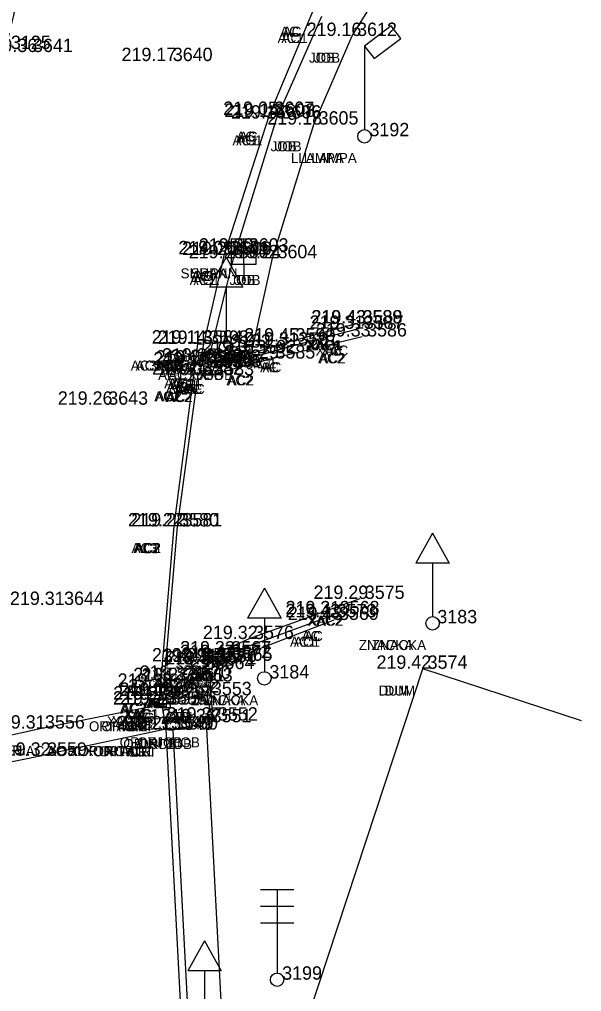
# Model space of a CAD drawing. Extents: x -471047 to -470889, y -1102859 to -1102000.
# Drawn here: x -470915.74 to -470898.93, y -1102055.64 to -1102026.56 of the extents above; entities that cross this region are included whole.
import ezdxf

# ---------------------------------------------------------------- set-up
doc = ezdxf.new("R2010")
doc.units = 0
for name, color, linetype in [('Vrstva 1', 7, 'Continuous'), ('Vrstva 10', 7, 'Continuous'), ('Vrstva 19', 7, 'Continuous'), ('Vrstva 20', 7, 'Continuous'), ('Vrstva 23', 7, 'Continuous'), ('Vrstva 30', 7, 'Continuous'), ('Vrstva 34', 7, 'Continuous'), ('Vrstva 35', 7, 'Continuous'), ('Vrstva 36', 7, 'Continuous'), ('Vrstva 38', 7, 'Continuous'), ('Vrstva 5', 7, 'Continuous'), ('Vrstva 7', 7, 'Continuous'), ('Vrstva 8', 7, 'Continuous')]:
    doc.layers.add(name, color=color, linetype=linetype)

msp = doc.modelspace()

# ---------------------------------------------------------------- linework, layer by layer
at = {"layer": 'Vrstva 1'}
for points in [[(-470924.855, -1102053.304), (-470925.006, -1102047.44), (-470924.123, -1102041.506), (-470922.637, -1102034.36), (-470921.774, -1102030.337), (-470920.687, -1102025.449), (-470919.997, -1102022.703), (-470918.77, -1102018.928), (-470917.254, -1102015.371), (-470916.33, -1102013.583), (-470913.099, -1102008.664), (-470909.896, -1102004.881), (-470905.226, -1102000.466)], [(-470923.521, -1102053.19), (-470923.515, -1102047.615), (-470923.001, -1102043.415), (-470922.299, -1102039.934), (-470921.125, -1102034.455), (-470919.397, -1102026.547), (-470918.535, -1102023.012), (-470917.347, -1102019.378), (-470915.798, -1102015.782), (-470914.449, -1102013.323), (-470911.548, -1102009.097), (-470908.56, -1102005.632), (-470904.267, -1102001.603)], [(-470921.666, -1102053.966), (-470921.608, -1102047.528), (-470921.293, -1102044.721), (-470920.743, -1102041.873), (-470917.58, -1102027.088), (-470916.659, -1102023.359), (-470915.53, -1102020.079), (-470913.952, -1102016.506), (-470912.424, -1102013.741), (-470909.859, -1102010.048), (-470907.058, -1102006.954), (-470903.015, -1102003.355)], [(-470920.134, -1102054.704), (-470920.162, -1102048.671), (-470919.807, -1102044.881), (-470919.4, -1102042.641), (-470916.141, -1102027.446), (-470915.176, -1102023.614), (-470914.148, -1102020.628), (-470912.596, -1102017.149), (-470911.091, -1102014.432), (-470908.431, -1102010.663), (-470905.799, -1102007.808), (-470902.122, -1102004.556)]]:
    msp.add_spline(points, degree=3, dxfattribs=at)
at = {"layer": 'Vrstva 10'}
for p in [(-470907.607, -1102057.935), (-470898.93, -1102047.55)]:
    msp.add_line(p, (-470903.68, -1102045.989), dxfattribs=at)
at = {"layer": 'Vrstva 19'}
for p, q in [((-470909.557, -1102033.678), (-470910.057, -1102034.578)), ((-470909.557, -1102033.678), (-470909.057, -1102034.578)), ((-470909.057, -1102034.578), (-470910.057, -1102034.578)), ((-470909.557, -1102034.578), (-470909.557, -1102036.178)), ((-470903.385, -1102041.93), (-470903.885, -1102042.83)), ((-470903.385, -1102041.93), (-470902.885, -1102042.83)), ((-470902.885, -1102042.83), (-470903.885, -1102042.83)), ((-470903.385, -1102042.83), (-470903.385, -1102044.43)), ((-470908.414, -1102043.576), (-470908.914, -1102044.476)), ((-470908.414, -1102043.576), (-470907.914, -1102044.476)), ((-470907.914, -1102044.476), (-470908.914, -1102044.476)), ((-470908.414, -1102044.476), (-470908.414, -1102046.076)), ((-470908.532, -1102052.59), (-470907.532, -1102052.59)), ((-470908.032, -1102052.59), (-470908.032, -1102055.09)), ((-470908.532, -1102053.09), (-470907.532, -1102053.09)), ((-470908.532, -1102053.59), (-470907.532, -1102053.59)), ((-470910.202, -1102054.128), (-470910.702, -1102055.028)), ((-470910.202, -1102054.128), (-470909.702, -1102055.028)), ((-470909.702, -1102055.028), (-470910.702, -1102055.028)), ((-470910.202, -1102055.028), (-470910.202, -1102056.628))]:
    msp.add_line(p, q, dxfattribs=at)
for centre in [(-470909.557, -1102036.378), (-470903.385, -1102044.63), (-470908.414, -1102046.276), (-470908.032, -1102055.29)]:
    msp.add_circle(centre, 0.2, dxfattribs=at)
at = {"layer": 'Vrstva 20'}
for p, q in [((-470910.13, -1102046.784), (-470911.366, -1102047.06)), ((-470909.948, -1102047.539), (-470910.13, -1102046.784)), ((-470911.472, -1102047.059), (-470915.121, -1102047.782)), ((-470911.366, -1102047.06), (-470911.472, -1102047.059)), ((-470910.141, -1102047.585), (-470909.948, -1102047.539)), ((-470915.121, -1102047.782), (-470918.29, -1102048.478)), ((-470911.353, -1102047.796), (-470915.064, -1102048.585)), ((-470911.353, -1102047.796), (-470911.269, -1102047.817)), ((-470911.269, -1102047.817), (-470911.144, -1102047.811)), ((-470911.144, -1102047.811), (-470910.141, -1102047.585)), ((-470918.119, -1102049.201), (-470915.064, -1102048.585))]:
    msp.add_line(p, q, dxfattribs=at)
at = {"layer": 'Vrstva 23'}
for p, q in [((-470904.627, -1102026.756), (-470905.422, -1102027.361)), ((-470904.337, -1102027.134), (-470904.627, -1102026.756)), ((-470905.134, -1102027.738), (-470904.337, -1102027.134)), ((-470905.422, -1102027.361), (-470905.422, -1102029.861)), ((-470905.422, -1102027.361), (-470905.134, -1102027.738))]:
    msp.add_line(p, q, dxfattribs=at)
msp.add_circle((-470905.422, -1102030.061), 0.2, dxfattribs=at)
at = {"layer": 'Vrstva 30'}
for p, q in [((-470909.405, -1102033.136), (-470909.405, -1102033.886)), ((-470908.655, -1102033.136), (-470909.405, -1102033.136)), ((-470909.03, -1102033.886), (-470909.03, -1102033.136)), ((-470908.655, -1102033.886), (-470908.655, -1102033.136)), ((-470909.405, -1102033.886), (-470908.655, -1102033.886)), ((-470909.03, -1102033.886), (-470909.03, -1102034.386))]:
    msp.add_line(p, q, dxfattribs=at)
at = {"layer": 'Vrstva 34'}
for p, q in [((-470905.79, -1102027.06), (-470905.79, -1102027.06)), ((-470915.48, -1102027.54), (-470915.48, -1102027.54)), ((-470911.3, -1102027.81), (-470911.3, -1102027.81)), ((-470908.26, -1102029.42), (-470908.26, -1102029.42)), ((-470908.23, -1102029.48), (-470908.23, -1102029.48)), ((-470908.05, -1102029.53), (-470908.05, -1102029.53)), ((-470906.94, -1102029.71), (-470906.94, -1102029.71)), ((-470905.42, -1102030.06), (-470905.42, -1102030.06)), ((-470909.6, -1102033.59), (-470909.6, -1102033.59)), ((-470909.03, -1102033.51), (-470909.03, -1102033.51)), ((-470909.53, -1102033.61), (-470909.53, -1102033.61)), ((-470909.33, -1102033.71), (-470909.33, -1102033.71)), ((-470908.17, -1102033.71), (-470908.17, -1102033.71)), ((-470905.63, -1102035.66), (-470905.63, -1102035.66)), ((-470905.62, -1102035.66), (-470905.62, -1102035.66)), ((-470905.59, -1102035.82), (-470905.59, -1102035.82)), ((-470907.63, -1102036.2), (-470907.63, -1102036.2)), ((-470905.49, -1102036.05), (-470905.49, -1102036.05)), ((-470910.4, -1102036.26), (-470910.4, -1102036.26)), ((-470910.22, -1102036.27), (-470910.22, -1102036.27)), ((-470909.56, -1102036.38), (-470909.56, -1102036.38)), ((-470907.55, -1102036.32), (-470907.55, -1102036.32)), ((-470908.8, -1102036.55), (-470908.8, -1102036.55)), ((-470908.23, -1102036.71), (-470908.23, -1102036.71)), ((-470910.35, -1102036.91), (-470910.35, -1102036.91)), ((-470910.28, -1102036.86), (-470910.28, -1102036.86)), ((-470910.1, -1102036.96), (-470910.1, -1102036.96)), ((-470910.09, -1102036.8), (-470910.09, -1102036.8)), ((-470909.86, -1102036.84), (-470909.86, -1102036.84)), ((-470909.84, -1102036.97), (-470909.84, -1102036.97)), ((-470910.39, -1102037.19), (-470910.39, -1102037.19)), ((-470910.06, -1102037.21), (-470910.06, -1102037.21)), ((-470913.23, -1102038.09), (-470913.23, -1102038.09)), ((-470911.11, -1102041.73), (-470911.11, -1102041.73)), ((-470911.01, -1102041.73), (-470911.01, -1102041.73)), ((-470905.56, -1102043.9), (-470905.56, -1102043.9)), ((-470914.55, -1102044.08), (-470914.55, -1102044.08)), ((-470906.31, -1102044.36), (-470906.31, -1102044.36)), ((-470906.4, -1102044.45), (-470906.4, -1102044.45)), ((-470906.33, -1102044.53), (-470906.33, -1102044.53)), ((-470903.39, -1102044.63), (-470903.39, -1102044.63)), ((-470908.87, -1102045.1), (-470908.87, -1102045.1)), ((-470910.39, -1102045.77), (-470910.39, -1102045.77)), ((-470909.98, -1102045.79), (-470909.98, -1102045.79)), ((-470909.55, -1102045.56), (-470909.55, -1102045.56)), ((-470909.55, -1102045.67), (-470909.55, -1102045.67)), ((-470909.51, -1102045.75), (-470909.51, -1102045.75)), ((-470910.05, -1102046), (-470910.05, -1102046)), ((-470909.99, -1102045.86), (-470909.99, -1102045.86)), ((-470903.68, -1102045.99), (-470903.68, -1102045.99)), ((-470910.95, -1102046.36), (-470910.95, -1102046.36)), ((-470910.76, -1102046.29), (-470910.76, -1102046.29)), ((-470910.7, -1102046.37), (-470910.7, -1102046.37)), ((-470908.41, -1102046.28), (-470908.41, -1102046.28)), ((-470911.42, -1102046.53), (-470911.42, -1102046.53)), ((-470911.55, -1102046.91), (-470911.55, -1102046.91)), ((-470911.36, -1102046.8), (-470911.36, -1102046.8)), ((-470911.1, -1102046.7), (-470911.1, -1102046.7)), ((-470910.13, -1102046.78), (-470910.13, -1102046.78)), ((-470911.47, -1102047.06), (-470911.47, -1102047.06)), ((-470911.37, -1102047.06), (-470911.37, -1102047.06)), ((-470909.95, -1102047.54), (-470909.95, -1102047.54)), ((-470915.12, -1102047.78), (-470915.12, -1102047.78)), ((-470911.35, -1102047.8), (-470911.35, -1102047.8)), ((-470911.27, -1102047.82), (-470911.27, -1102047.82)), ((-470911.14, -1102047.81), (-470911.14, -1102047.81)), ((-470910.14, -1102047.59), (-470910.14, -1102047.59)), ((-470915.06, -1102048.59), (-470915.06, -1102048.59)), ((-470908.03, -1102055.29), (-470908.03, -1102055.29))]:
    msp.add_line(p, q, dxfattribs=at)
at = {"layer": 'Vrstva 5'}
for p, q in [((-470908.226, -1102036.714), (-470905.493, -1102036.054)), ((-470910.057, -1102037.21), (-470908.226, -1102036.714)), ((-470911.007, -1102041.733), (-470910.392, -1102037.186)), ((-470910.392, -1102037.186), (-470910.057, -1102037.21)), ((-470911.416, -1102046.535), (-470911.007, -1102041.733)), ((-470905.559, -1102043.9), (-470908.871, -1102045.098)), ((-470908.871, -1102045.098), (-470910.393, -1102045.769)), ((-470910.393, -1102045.769), (-470911.416, -1102046.535))]:
    msp.add_line(p, q, dxfattribs=at)
at = {"layer": 'Vrstva 7'}
for p, q in [((-470908.046, -1102029.534), (-470906.699, -1102026.465)), ((-470909.334, -1102033.712), (-470908.046, -1102029.534)), ((-470910.095, -1102036.799), (-470909.334, -1102033.712)), ((-470905.63, -1102035.658), (-470907.627, -1102036.2)), ((-470907.627, -1102036.2), (-470908.801, -1102036.553)), ((-470909.858, -1102036.835), (-470910.095, -1102036.799)), ((-470908.801, -1102036.553), (-470909.858, -1102036.835)), ((-470909.508, -1102045.751), (-470906.325, -1102044.529)), ((-470910.051, -1102046.005), (-470909.508, -1102045.751)), ((-470910.696, -1102046.372), (-470910.051, -1102046.005)), ((-470911.098, -1102046.696), (-470910.696, -1102046.372)), ((-470910.575, -1102058.597), (-470911.144, -1102047.811))]:
    msp.add_line(p, q, dxfattribs=at)
at = {"layer": 'Vrstva 8'}
for p, q in [((-470905.793, -1102027.059), (-470903.674, -1102023.673)), ((-470908.264, -1102029.415), (-470906.947, -1102026.279)), ((-470906.938, -1102029.706), (-470905.793, -1102027.059)), ((-470909.602, -1102033.586), (-470908.264, -1102029.415)), ((-470908.174, -1102033.709), (-470906.938, -1102029.706)), ((-470910.225, -1102036.274), (-470909.602, -1102033.586)), ((-470908.801, -1102036.553), (-470908.174, -1102033.709)), ((-470905.591, -1102035.82), (-470907.554, -1102036.324)), ((-470911.111, -1102041.728), (-470910.401, -1102036.265)), ((-470910.401, -1102036.265), (-470910.225, -1102036.274)), ((-470910.349, -1102036.906), (-470910.225, -1102036.274)), ((-470907.554, -1102036.324), (-470909.836, -1102036.972)), ((-470910.102, -1102036.96), (-470910.349, -1102036.906)), ((-470909.836, -1102036.972), (-470910.102, -1102036.96)), ((-470911.549, -1102046.905), (-470911.111, -1102041.728)), ((-470909.548, -1102045.556), (-470906.313, -1102044.364)), ((-470910.949, -1102046.356), (-470909.976, -1102045.787)), ((-470909.976, -1102045.787), (-470909.548, -1102045.556)), ((-470909.948, -1102047.539), (-470910.051, -1102046.005)), ((-470911.361, -1102046.799), (-470910.949, -1102046.356)), ((-470911.472, -1102047.059), (-470911.361, -1102046.799)), ((-470911.353, -1102047.796), (-470911.472, -1102047.059)), ((-470910.793, -1102058.374), (-470911.353, -1102047.796)), ((-470909.639, -1102057.152), (-470910.141, -1102047.585))]:
    msp.add_line(p, q, dxfattribs=at)

# ---------------------------------------------------------------- texts
at = {"layer": 'Vrstva 35'}
for s, p in [('AC', (-470907.939, -1102027.08)), ('AC', (-470907.864, -1102027.08)), ('AC1', (-470908.017, -1102027.27)), ('AC1', (-470907.9, -1102027.27)), ('JOB', (-470907.079, -1102027.86)), ('JOB', (-470906.929, -1102027.86)), ('AC1', (-470909.367, -1102030.33)), ('AC1', (-470909.25, -1102030.33)), ('AC', (-470909.249, -1102030.22)), ('AC', (-470909.174, -1102030.22)), ('JOB', (-470908.229, -1102030.51)), ('JOB', (-470908.079, -1102030.51)), ('LLAMPA', (-470907.62, -1102030.86)), ('LLAMPA', (-470907.234, -1102030.86)), ('SHRAN', (-470910.919, -1102034.31)), ('SHRAN', (-470910.619, -1102034.31)), ('AC', (-470910.589, -1102034.39)), ('AC', (-470910.514, -1102034.39)), ('AC1', (-470910.647, -1102034.51)), ('AC1', (-470910.53, -1102034.51)), ('JOB', (-470909.459, -1102034.51)), ('JOB', (-470909.309, -1102034.51)), ('XAC1', (-470907.172, -1102036.46)), ('XAC1', (-470907.162, -1102036.46)), ('XAC1', (-470907.13, -1102036.46)), ('XAC1', (-470907.12, -1102036.46)), ('XAC', (-470906.879, -1102036.62)), ('XAC', (-470906.729, -1102036.62)), ('AC3 AC', (-470912.409, -1102037.07)), ('AC3 AC', (-470912.259, -1102037.07)), ('AC3', (-470911.675, -1102037.06)), ('AC3', (-470911.603, -1102037.06)), ('AC1', (-470908.947, -1102037)), ('AC1', (-470908.83, -1102037)), ('AC2', (-470906.806, -1102036.85)), ('AC2', (-470906.765, -1102036.85)), ('ZNACKA', (-470911.76, -1102037.18)), ('AC1 XJOB', (-470911.589, -1102037.35)), ('ZNACKA', (-470911.374, -1102037.18)), ('AC1 XJOB', (-470911.289, -1102037.35)), ('AC', (-470908.539, -1102037.12)), ('AC', (-470908.464, -1102037.12)), ('AC1', (-470911.407, -1102037.6)), ('AC1', (-470911.29, -1102037.6)), ('AC1', (-470911.177, -1102037.64)), ('AC1', (-470911.06, -1102037.64)), ('AC2', (-470909.546, -1102037.51)), ('AC2', (-470909.505, -1102037.51)), ('AC', (-470911.339, -1102037.71)), ('AC', (-470911.264, -1102037.71)), ('AC', (-470911.089, -1102037.76)), ('AC', (-470911.014, -1102037.76)), ('AC', (-470910.829, -1102037.77)), ('AC', (-470910.754, -1102037.77)), ('AC2', (-470911.706, -1102037.99)), ('AC2', (-470911.665, -1102037.99)), ('AC2', (-470911.376, -1102038.01)), ('AC2', (-470911.335, -1102038.01)), ('AC3', (-470912.385, -1102042.53)), ('AC2', (-470912.326, -1102042.53)), ('AC3', (-470912.313, -1102042.53)), ('AC2', (-470912.285, -1102042.53)), ('XAC2', (-470907.135, -1102044.7)), ('XAC2', (-470907.101, -1102044.7)), ('AC', (-470907.299, -1102045.16)), ('AC', (-470907.224, -1102045.16)), ('AC1', (-470907.647, -1102045.33)), ('AC1', (-470907.53, -1102045.33)), ('ZNACKA', (-470905.59, -1102045.43)), ('ZNACKA', (-470905.204, -1102045.43)), ('AC2', (-470910.186, -1102045.9)), ('AC2', (-470910.145, -1102045.9)), ('AC', (-470910.539, -1102046.36)), ('AC', (-470910.464, -1102046.36)), ('AC2', (-470911.706, -1102046.57)), ('AC2', (-470911.665, -1102046.57)), ('AC', (-470910.969, -1102046.59)), ('AC', (-470910.894, -1102046.59)), ('AC1', (-470910.827, -1102046.55)), ('AC1', (-470910.71, -1102046.55)), ('AC1 JOB', (-470912.539, -1102046.8)), ('AC1 JOB', (-470912.314, -1102046.8)), ('DUM', (-470904.995, -1102046.79)), ('DUM', (-470904.819, -1102046.79)), ('AC1', (-470912.017, -1102047.17)), ('AC', (-470911.939, -1102047.16)), ('AC1', (-470911.9, -1102047.17)), ('AC', (-470911.864, -1102047.16)), ('ZNACKA', (-470910.61, -1102047.08)), ('ZNACKA', (-470910.224, -1102047.08)), ('AC2', (-470912.736, -1102047.33)), ('AC2', (-470912.695, -1102047.33)), ('XAC1', (-470912.642, -1102047.5)), ('XAC1', (-470912.6, -1102047.5)), ('ORI AC', (-470913.659, -1102047.86)), ('ORI AC', (-470913.284, -1102047.86)), ('XAC3', (-470913.125, -1102047.71)), ('XAC3', (-470912.978, -1102047.71)), ('ORI', (-470912.608, -1102047.86)), ('ORI', (-470912.509, -1102047.86)), ('AC', (-470912.349, -1102047.6)), ('AC', (-470912.274, -1102047.6)), ('ORI', (-470911.368, -1102047.58)), ('ORI', (-470911.269, -1102047.58)), ('ORI XJOB', (-470912.739, -1102048.34)), ('ORI JOB', (-470912.629, -1102048.39)), ('ORI XJOB', (-470912.214, -1102048.34)), ('ORI JOB', (-470912.179, -1102048.39)), ('ORI', (-470916.358, -1102048.58)), ('ORI', (-470916.259, -1102048.58)), ('AC XORI XORI1', (-470915.55, -1102048.6)), ('AC XORI XORI1', (-470914.917, -1102048.6)), ('ORI AC1', (-470913.54, -1102048.61)), ('ORI AC1', (-470913.357, -1102048.61)), ('ORI', (-470912.508, -1102048.62)), ('ORI', (-470912.409, -1102048.62))]:
    msp.add_text(s, height=0.3, dxfattribs=at).set_placement(p)
at = {"layer": 'Vrstva 36'}
for s, p in [(' 3612', (-470905.79, -1102027.06)), (' 3125', (-470916.14, -1102027.45)), (' 3641', (-470915.48, -1102027.54)), (' 3640', (-470911.3, -1102027.81)), (' 3607', (-470908.26, -1102029.42)), (' 3608', (-470908.23, -1102029.48)), (' 3606', (-470908.05, -1102029.53)), (' 3605', (-470906.94, -1102029.71)), (' 3192', (-470905.42, -1102030.06)), (' 3601', (-470909.6, -1102033.59)), (' 3600', (-470909.53, -1102033.61)), (' 3602', (-470909.33, -1102033.71)), (' 3603', (-470909.03, -1102033.51)), (' 3604', (-470908.17, -1102033.71)), (' 3589', (-470905.63, -1102035.66)), (' 3588', (-470905.62, -1102035.66)), (' 3587', (-470905.59, -1102035.82)), (' 3584', (-470910.4, -1102036.26)), (' 3598', (-470910.22, -1102036.27)), (' 3590', (-470907.63, -1102036.2)), (' 3591', (-470907.55, -1102036.32)), (' 3586', (-470905.49, -1102036.05)), (' 3182', (-470909.56, -1102036.38)), (' 3592', (-470908.8, -1102036.55)), (' 3597', (-470910.35, -1102036.91)), (' 3599', (-470910.28, -1102036.86)), (' 3594', (-470910.09, -1102036.8)), (' 3593', (-470909.86, -1102036.84)), (' 3585', (-470908.23, -1102036.71)), (' 3582', (-470910.39, -1102037.19)), (' 3596', (-470910.1, -1102036.96)), (' 3595', (-470909.84, -1102036.97)), (' 3583', (-470910.06, -1102037.21)), (' 3643', (-470913.23, -1102038.09)), (' 3580', (-470911.11, -1102041.73)), (' 3581', (-470911.01, -1102041.73)), (' 3644', (-470914.55, -1102044.08)), (' 3575', (-470905.56, -1102043.9)), (' 3573', (-470906.4, -1102044.45)), (' 3568', (-470906.31, -1102044.36)), (' 3569', (-470906.33, -1102044.53)), (' 3183', (-470903.39, -1102044.63)), (' 3576', (-470908.87, -1102045.1)), (' 3567', (-470909.55, -1102045.56)), (' 3577', (-470910.39, -1102045.77)), (' 3571', (-470909.99, -1102045.86)), (' 3566', (-470909.98, -1102045.79)), (' 3572', (-470909.55, -1102045.67)), (' 3565', (-470909.51, -1102045.75)), (' 3564', (-470910.05, -1102046)), (' 3574', (-470903.68, -1102045.99)), (' 3561', (-470910.95, -1102046.36)), (' 3570', (-470910.76, -1102046.29)), (' 3563', (-470910.7, -1102046.37)), (' 3184', (-470908.41, -1102046.28)), (' 3578', (-470911.42, -1102046.53)), (' 3560', (-470911.36, -1102046.8)), (' 3562', (-470911.1, -1102046.7)), (' 3553', (-470910.13, -1102046.78)), (' 3579', (-470911.55, -1102046.91)), (' 3555', (-470911.47, -1102047.06)), (' 3554', (-470911.37, -1102047.06)), (' 3551', (-470910.14, -1102047.59)), (' 3552', (-470909.95, -1102047.54)), (' 3556', (-470915.12, -1102047.78)), (' 3548', (-470911.35, -1102047.8)), (' 3549', (-470911.27, -1102047.82)), (' 3550', (-470911.14, -1102047.81)), (' 3559', (-470915.06, -1102048.59)), (' 3199', (-470908.03, -1102055.29))]:
    msp.add_text(s, height=0.4, dxfattribs=at).set_placement(p)
at = {"layer": 'Vrstva 38'}
for s, p in [('219.16 ', (-470907.15, -1102027.06)), ('219.36 ', (-470916.84, -1102027.54)), ('219.17 ', (-470912.683, -1102027.81)), ('219.05 ', (-470909.644, -1102029.42)), ('219.14 ', (-470909.612, -1102029.48)), ('219.16 ', (-470909.41, -1102029.53)), ('219.18 ', (-470908.324, -1102029.71)), ('219.09 ', (-470910.984, -1102033.59)), ('219.20 ', (-470910.873, -1102033.61)), ('219.20 ', (-470910.673, -1102033.71)), ('219.20 ', (-470910.373, -1102033.51)), ('219.24 ', (-470909.552, -1102033.71)), ('219.43 ', (-470907.013, -1102035.66)), ('219.43 ', (-470907.003, -1102035.66)), ('219.31 ', (-470907.06, -1102035.82)), ('219.14 ', (-470911.782, -1102036.26)), ('219.13 ', (-470911.603, -1102036.27)), ('219.31 ', (-470909.02, -1102036.32)), ('219.45 ', (-470909.014, -1102036.2)), ('219.33 ', (-470906.873, -1102036.05)), ('219.31 ', (-470910.27, -1102036.55)), ('219.17 ', (-470911.733, -1102036.91)), ('219.24 ', (-470911.662, -1102036.86)), ('219.25 ', (-470911.474, -1102036.8)), ('219.26 ', (-470911.22, -1102036.84)), ('219.29 ', (-470909.614, -1102036.71)), ('219.18 ', (-470911.774, -1102037.19)), ('219.20 ', (-470911.443, -1102036.96)), ('219.21 ', (-470911.31, -1102036.97)), ('219.21 ', (-470911.53, -1102037.21)), ('219.26 ', (-470914.59, -1102038.09)), ('219.22 ', (-470912.491, -1102041.73)), ('219.22 ', (-470912.391, -1102041.73)), ('219.31 ', (-470916.02, -1102044.08)), ('219.29 ', (-470906.944, -1102043.9)), ('219.43 ', (-470907.783, -1102044.45)), ('219.31 ', (-470907.78, -1102044.36)), ('219.43 ', (-470907.713, -1102044.53)), ('219.32 ', (-470910.251, -1102045.1)), ('219.32 ', (-470910.931, -1102045.56)), ('219.29 ', (-470911.774, -1102045.77)), ('219.31 ', (-470911.45, -1102045.79)), ('219.38 ', (-470911.374, -1102045.86)), ('219.47 ', (-470910.933, -1102045.67)), ('219.47 ', (-470910.893, -1102045.75)), ('219.37 ', (-470911.433, -1102046)), ('219.42 ', (-470905.061, -1102045.99)), ('219.27 ', (-470912.333, -1102046.36)), ('219.37 ', (-470912.143, -1102046.29)), ('219.37 ', (-470912.083, -1102046.37)), ('219.23 ', (-470912.803, -1102046.53)), ('219.19 ', (-470912.744, -1102046.8)), ('219.38 ', (-470912.484, -1102046.7)), ('219.37 ', (-470911.513, -1102046.78)), ('219.21 ', (-470912.94, -1102047.06)), ('219.23 ', (-470912.933, -1102046.91)), ('219.36 ', (-470912.73, -1102047.06)), ('219.36 ', (-470911.5, -1102047.59)), ('219.37 ', (-470911.333, -1102047.54)), ('219.31 ', (-470916.59, -1102047.78)), ('219.21 ', (-470912.82, -1102047.8)), ('219.36 ', (-470912.63, -1102047.82)), ('219.37 ', (-470912.523, -1102047.81)), ('219.32 ', (-470916.441, -1102048.59))]:
    msp.add_text(s, height=0.4, dxfattribs=at).set_placement(p)

doc.saveas('drawing.dxf')
